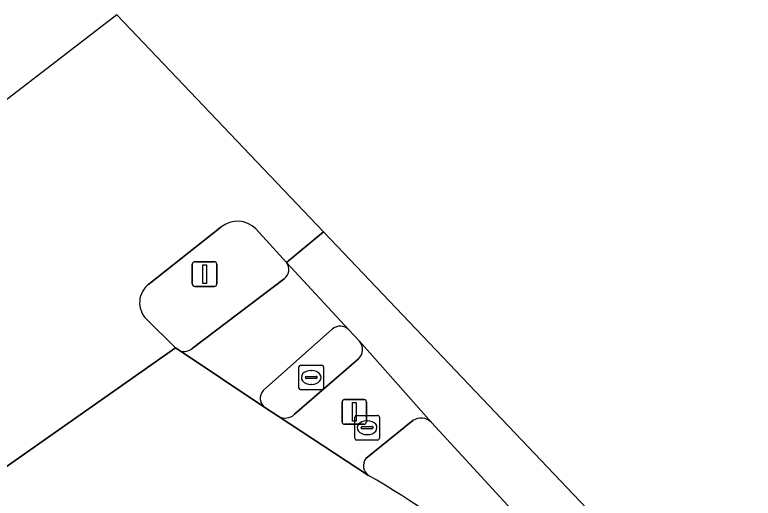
# Model space of a CAD drawing. Extents: x 162523 to 163266, y 381230 to 382050.
# Drawn here: x 162799.34 to 162829.22, y 382030.64 to 382050.2 of the extents above; entities that cross this region are included whole.
import ezdxf

# ---------------------------------------------------------------- set-up
doc = ezdxf.new("R2010")
doc.units = 0
for name, color, linetype in [('IMGEO_Fietspad_gesloten', 7, 'Continuous'), ('IMGEO_Lichtmast', 7, 'Continuous'), ('IMGEO_Rijbaan_lokaal_gesloten', 7, 'Continuous'), ('IMGEO_Rijbaan_regionaal_gesloten', 7, 'Continuous'), ('IMGEO_Rioolput', 7, 'Continuous'), ('IMGEO_Verkeerseiland_gesloten', 7, 'Continuous'), ('IMGEO_Verkeerseiland_open', 7, 'Continuous'), ('IMGEO_Verkeersregelinstallatiepaal', 7, 'Continuous'), ('IMGEO_Voetpad_open', 7, 'Continuous')]:
    doc.layers.add(name, color=color, linetype=linetype)

msp = doc.modelspace()

# ---------------------------------------------------------------- linework, layer by layer
at = {"layer": 'IMGEO_Fietspad_gesloten'}
for points in [[(162812.857, 382037.455), (162810.329, 382040.182)], [(162810.238, 382039.519), (162806.516, 382036.704)], [(162809.397, 382034.996), (162812.192, 382037.491)], [(162806.027, 382036.606), (162809.464, 382034.312)]]:
    msp.add_lwpolyline(points, dxfattribs=at)
for centre, radius, start, end in [((162809.988, 382039.891), 0.448, 303.9188, 40.4506), ((162812.504, 382037.101), 0.5, 45.0981, 128.7045), ((162806.189, 382037.068), 0.489, 250.6774, 311.9876), ((162809.726, 382034.683), 0.454, 136.4254, 234.7635)]:
    msp.add_arc(centre, radius, start, end, dxfattribs=at)
at = {"layer": 'IMGEO_Lichtmast'}
for p, q in [((162806.525, 382039.311), (162806.525, 382040.111)), ((162806.525, 382040.111), (162806.525, 382039.311)), ((162806.625, 382040.211), (162807.415, 382040.211)), ((162807.415, 382040.211), (162806.625, 382040.211)), ((162807.515, 382040.111), (162807.515, 382039.311)), ((162807.515, 382039.311), (162807.515, 382040.111)), ((162807.415, 382039.211), (162806.625, 382039.211)), ((162806.625, 382039.211), (162807.415, 382039.211))]:
    msp.add_line(p, q, dxfattribs=at)
msp.add_lwpolyline([(162806.945, 382040.086), (162807.095, 382040.086), (162807.095, 382039.336), (162806.945, 382039.336), (162806.945, 382040.086)], dxfattribs=at)
for centre, start, end in [((162806.625, 382040.111), 90, 180), ((162806.625, 382040.111), 90, 180), ((162807.415, 382040.111), 0, 90), ((162807.415, 382040.111), 360, 90), ((162806.625, 382039.311), 180, 270), ((162806.625, 382039.311), 180, 270), ((162807.415, 382039.311), 270, 0), ((162807.415, 382039.311), 270, 0)]:
    msp.add_arc(centre, 0.1, start, end, dxfattribs=at)
at = {"layer": 'IMGEO_Rijbaan_lokaal_gesloten'}
for points in [[(162811.833, 382041.415), (162810.329, 382040.182), (162812.857, 382037.455), (162813.29, 382037.001), (162816.197, 382033.711), (162822.513, 382026.84), (162824.904, 382024.471)], [(162872.832, 381982.198), (162883.99, 381972.309), (162884.441, 381972.816), (162837.67, 382014.257), (162819.581, 382033.271), (162811.833, 382041.415)], [(162813.654, 382031.565), (162810.002, 382033.961), (162809.464, 382034.312), (162806.027, 382036.606), (162805.849, 382036.724), (162796.487, 382030.155)]]:
    msp.add_lwpolyline(points, dxfattribs=at)
msp.add_arc((162798.642, 382005.2), 30.339, 48.4572, 60.3423, dxfattribs=at)
at = {"layer": 'IMGEO_Rijbaan_regionaal_gesloten'}
for points in [[(162811.833, 382041.415), (162803.474, 382050.201), (162778.171, 382030.722), (162778.205, 382030.69), (162780.539, 382028.529), (162783.005, 382026.246), (162785.206, 382024.208), (162789.675, 382027.149), (162789.812, 382027.22), (162792.661, 382028.852), (162792.802, 382028.933), (162794.604, 382029.801), (162795.366, 382030.033), (162796.377, 382030.16), (162796.487, 382030.155), (162805.849, 382036.724), (162804.662, 382037.897)], [(162804.765, 382039.304), (162807.685, 382041.61)], [(162809.097, 382041.543), (162810.329, 382040.182), (162811.833, 382041.415)]]:
    msp.add_lwpolyline(points, dxfattribs=at)
for centre, radius, start, end in [((162808.353, 382040.783), 1.064, 45.6368, 128.9299), ((162805.331, 382038.555), 0.939, 127.0953, 224.5309)]:
    msp.add_arc(centre, radius, start, end, dxfattribs=at)
at = {"layer": 'IMGEO_Rioolput'}
for p, q in [((162810.836, 382035.101), (162810.836, 382035.953)), ((162810.911, 382036.027), (162811.763, 382036.027)), ((162811.837, 382035.953), (162811.837, 382035.101)), ((162811.324, 382035.807), (162811.349, 382035.807)), ((162811.095, 382035.521), (162811.095, 382035.533)), ((162811.533, 382035.484), (162811.135, 382035.484)), ((162811.138, 382035.57), (162811.536, 382035.57)), ((162811.579, 382035.533), (162811.579, 382035.521)), ((162811.763, 382035.027), (162810.911, 382035.027)), ((162811.347, 382035.247), (162811.322, 382035.247)), ((162813.095, 382033.07), (162813.095, 382033.922)), ((162813.17, 382033.996), (162814.022, 382033.996)), ((162814.096, 382033.922), (162814.096, 382033.07)), ((162813.354, 382033.49), (162813.354, 382033.502)), ((162813.397, 382033.539), (162813.795, 382033.539)), ((162813.583, 382033.776), (162813.608, 382033.776)), ((162813.838, 382033.502), (162813.838, 382033.49)), ((162813.792, 382033.453), (162813.394, 382033.453)), ((162813.606, 382033.216), (162813.581, 382033.216)), ((162814.022, 382032.996), (162813.17, 382032.996))]:
    msp.add_line(p, q, dxfattribs=at)
for points in [[(162810.836, 382035.101), (162810.836, 382035.953)], [(162810.911, 382036.027), (162811.763, 382036.027)], [(162811.837, 382035.953), (162811.837, 382035.101)], [(162811.763, 382035.027), (162810.911, 382035.027)], [(162813.095, 382033.07), (162813.095, 382033.922)], [(162813.17, 382033.996), (162814.022, 382033.996)], [(162814.096, 382033.922), (162814.096, 382033.07)], [(162814.022, 382032.996), (162813.17, 382032.996)]]:
    msp.add_lwpolyline(points, dxfattribs=at)
for centre, radius, start, end in [((162810.913, 382035.951), 0.0765, 91.552, 178.448), ((162810.913, 382035.951), 0.0765, 91.552, 178.448), ((162811.761, 382035.951), 0.0765, 1.552, 88.448), ((162811.761, 382035.951), 0.0765, 1.552, 88.448), ((162811.135, 382035.53), 0.0403, 85.8775, 175.7526), ((162811.132, 382035.52), 0.0366, 178.938, 274.7102), ((162811.536, 382035.527), 0.043, 264.8664, 352.4533), ((162811.54, 382035.532), 0.0386, 1.7309, 96.639), ((162810.913, 382035.103), 0.0765, 181.552, 268.448), ((162810.913, 382035.103), 0.0765, 181.552, 268.448), ((162811.761, 382035.103), 0.0765, 271.552, 358.448), ((162811.761, 382035.103), 0.0765, 271.552, 358.448), ((162813.172, 382033.92), 0.0765, 91.552, 178.448), ((162813.172, 382033.92), 0.0765, 91.552, 178.448), ((162814.02, 382033.92), 0.0765, 1.552, 88.448), ((162814.02, 382033.92), 0.0765, 1.552, 88.448), ((162813.394, 382033.499), 0.0403, 85.8775, 175.7526), ((162813.799, 382033.501), 0.0386, 1.7309, 96.639), ((162813.391, 382033.489), 0.0366, 178.938, 274.7102), ((162813.795, 382033.496), 0.043, 264.8664, 352.4533), ((162813.172, 382033.072), 0.0765, 181.552, 268.448), ((162813.172, 382033.072), 0.0765, 181.552, 268.448), ((162814.02, 382033.072), 0.0765, 271.552, 358.448), ((162814.02, 382033.072), 0.0765, 271.552, 358.448)]:
    msp.add_arc(centre, radius, start, end, dxfattribs=at)
for centre, major_axis, ratio, start_param, end_param in [((162811.323, 382035.527), (-0.387, 0.002), 0.722429, 4.712389, 7.853982), ((162811.348, 382035.527), (-0.39, 0.002), 0.717154, 1.570796, 4.712389), ((162813.582, 382033.496), (-0.387, 0.002), 0.722429, 4.712389, 7.853982), ((162813.607, 382033.496), (-0.39, 0.002), 0.717154, 1.570796, 4.712389)]:
    msp.add_ellipse(centre, major_axis=major_axis, ratio=ratio, start_param=start_param, end_param=end_param, dxfattribs=at)
at = {"layer": 'IMGEO_Verkeerseiland_gesloten'}
for points in [[(162807.685, 382041.61), (162804.765, 382039.304)], [(162810.329, 382040.182), (162809.097, 382041.543)], [(162806.516, 382036.704), (162810.238, 382039.519)], [(162804.662, 382037.897), (162805.849, 382036.724), (162806.027, 382036.606)], [(162815.447, 382033.781), (162813.541, 382032.253)], [(162824.904, 382024.471), (162822.513, 382026.84), (162816.197, 382033.711)]]:
    msp.add_lwpolyline(points, dxfattribs=at)
for centre, radius, start, end in [((162808.353, 382040.783), 1.064, 45.6368, 128.9299), ((162809.988, 382039.891), 0.448, 303.9188, 40.4506), ((162805.331, 382038.555), 0.939, 127.0953, 224.5309), ((162806.189, 382037.068), 0.489, 250.6774, 311.9876), ((162815.781, 382033.306), 0.581, 44.2576, 125.0781), ((162813.938, 382031.965), 0.491, 144.0659, 234.5885), ((162798.642, 382005.2), 30.339, 48.4572, 60.3423)]:
    msp.add_arc(centre, radius, start, end, dxfattribs=at)
at = {"layer": 'IMGEO_Verkeerseiland_open'}
for points in [[(162812.192, 382037.491), (162809.397, 382034.996)], [(162813.29, 382037.001), (162812.857, 382037.455)], [(162810.664, 382034.041), (162813.254, 382036.285)], [(162809.464, 382034.312), (162810.002, 382033.961)]]:
    msp.add_lwpolyline(points, dxfattribs=at)
for centre, radius, start, end in [((162812.504, 382037.101), 0.5, 45.0981, 128.7045), ((162812.899, 382036.662), 0.518, 313.3015, 40.9417), ((162809.726, 382034.683), 0.454, 136.4254, 234.7635), ((162810.281, 382034.434), 0.549, 239.4849, 314.2962)]:
    msp.add_arc(centre, radius, start, end, dxfattribs=at)
at = {"layer": 'IMGEO_Verkeersregelinstallatiepaal'}
for p, q in [((162812.583, 382033.735), (162812.583, 382034.535)), ((162812.583, 382034.535), (162812.583, 382033.735)), ((162812.683, 382034.635), (162813.473, 382034.635)), ((162813.473, 382034.635), (162812.683, 382034.635)), ((162813.573, 382034.535), (162813.573, 382033.735)), ((162813.573, 382033.735), (162813.573, 382034.535)), ((162813.473, 382033.635), (162812.683, 382033.635)), ((162812.683, 382033.635), (162813.473, 382033.635))]:
    msp.add_line(p, q, dxfattribs=at)
msp.add_lwpolyline([(162813.003, 382034.51), (162813.153, 382034.51), (162813.153, 382033.76), (162813.003, 382033.76), (162813.003, 382034.51)], dxfattribs=at)
for centre, start, end in [((162812.683, 382034.535), 90, 180), ((162812.683, 382034.535), 90, 180), ((162813.473, 382034.535), 0, 90), ((162813.473, 382034.535), 360, 90), ((162812.683, 382033.735), 180, 270), ((162812.683, 382033.735), 180, 270), ((162813.473, 382033.735), 270, 0), ((162813.473, 382033.735), 270, 0)]:
    msp.add_arc(centre, 0.1, start, end, dxfattribs=at)
at = {"layer": 'IMGEO_Voetpad_open'}
for points in [[(162816.197, 382033.711), (162813.29, 382037.001)], [(162813.254, 382036.285), (162810.664, 382034.041)], [(162810.002, 382033.961), (162813.654, 382031.565)], [(162813.541, 382032.253), (162815.447, 382033.781)]]:
    msp.add_lwpolyline(points, dxfattribs=at)
for centre, radius, start, end in [((162812.899, 382036.662), 0.518, 313.3015, 40.9417), ((162810.281, 382034.434), 0.549, 239.4849, 314.2962), ((162815.781, 382033.306), 0.581, 44.2576, 125.0781), ((162813.938, 382031.965), 0.491, 144.0659, 234.5885)]:
    msp.add_arc(centre, radius, start, end, dxfattribs=at)

doc.saveas('drawing.dxf')
